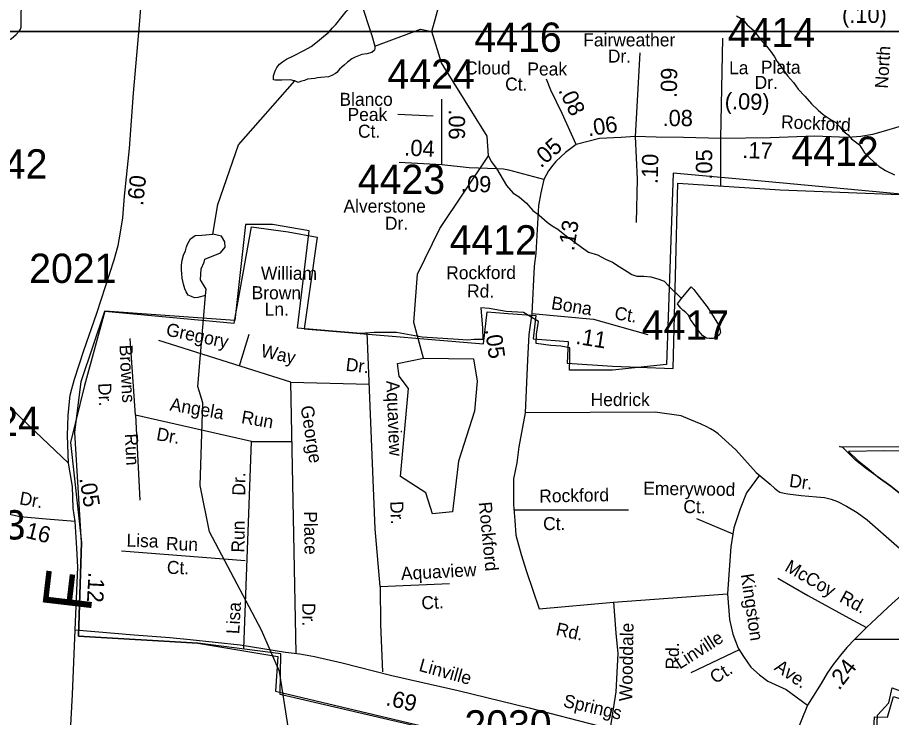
# Model space of a CAD drawing. Extents: x 1551653 to 1702041, y 811336 to 920032.
# Drawn here: x 1680347 to 1684747, y 871294 to 874820 of the extents above; entities that cross this region are included whole.
import ezdxf

# ---------------------------------------------------------------- set-up
doc = ezdxf.new("R2010")
doc.units = 0
for name, color, linetype in [('Old_Level_10', 7, 'Continuous'), ('Old_Level_11', 7, 'Continuous'), ('Old_Level_17', 7, 'Continuous'), ('Old_Level_22', 7, 'Continuous'), ('Old_Level_32', 7, 'Continuous'), ('Old_Level_35', 7, 'Continuous'), ('Old_Level_48', 7, 'Continuous'), ('Old_Level_49', 7, 'Continuous'), ('Old_Level_59', 7, 'Continuous'), ('Old_Level_60', 7, 'Continuous'), ('Old_Level_62', 7, 'Continuous'), ('Old_Level_63', 7, 'Continuous'), ('Old_Level_8', 7, 'Continuous')]:
    doc.layers.add(name, color=color, linetype=linetype)

msp = doc.modelspace()

# ---------------------------------------------------------------- linework, layer by layer
at = {"layer": 'Old_Level_11'}
msp.add_line((1682262.555, 874332.783), (1682440.381, 874325.52), dxfattribs=at)
at = {"layer": 'Old_Level_32'}
for p, q in [((1683887.079, 874211.258), (1683896.885, 874715.535)), ((1683480.534, 874642.05), (1683456.529, 874220.56)), ((1682483.93, 874078.562), (1682483.457, 874409.594)), ((1683887.049, 873971.113), (1683887.079, 874211.258)), ((1682483.93, 874078.562), (1682268.124, 874089.439))]:
    msp.add_line(p, q, dxfattribs=at)
for points in [[(1680604.94, 872575.755), (1680599.838, 872714.056), (1680602.64, 872816.155), (1680609.238, 872886.253), (1680612.538, 872917.654), (1680620.74, 872950.056), (1680633.841, 872997.956), (1680681.14, 873143.753), (1680746.34, 873331.554), (1680833.84, 873598.952), (1680853.44, 873672.052), (1680864.139, 873729.552), (1680877.538, 873811.051), (1680886.038, 873920.851), (1680911.937, 874160.952), (1680931.737, 874438.95), (1680962.039, 874782.952), (1680984.04, 875059.251), (1680997.137, 875283.152), (1681024.837, 875499.25)], [(1683158.943, 874180.611), (1683088.636, 874336.552), (1683031.234, 874454.951), (1683009.735, 874509.15)], [(1684795.693, 874272.556), (1684693.602, 874241.908), (1684650.213, 874231.691), (1684591.511, 874221.475), (1684527.53, 874216.651), (1684359.532, 874221.753), (1684137.203, 874213.812), (1683887.079, 874211.258)], [(1683456.529, 874220.56), (1683385.763, 874215.112), (1683276.889, 874211.48), (1683158.943, 874180.611)], [(1683887.079, 874211.258), (1683699.756, 874215.49), (1683561.315, 874218.056), (1683456.529, 874220.56)], [(1683456.529, 874220.56), (1683466.233, 874005.552), (1683460.833, 873787.653)], [(1683158.943, 874180.611), (1683106.321, 874140.662), (1683082.732, 874118.872), (1683057.328, 874095.265), (1683042.812, 874077.107), (1683020.649, 874048.302), (1682997.448, 874004.472)], [(1682997.448, 874004.472), (1682820.536, 874051.851), (1682793.334, 874056.651), (1682760.536, 874058.351), (1682620.835, 874063.453), (1682483.93, 874078.562)], [(1682997.448, 874004.472), (1682981.117, 873937.65), (1682970.23, 873874.094), (1682955.713, 873630.77), (1682948.455, 873567.214), (1682935.754, 873329.337)], [(1680604.94, 872575.755), (1680402.339, 872767.356), (1680241.341, 872920.656), (1680099.783, 873056.373), (1680066.84, 873087.956), (1679930.9, 873216.294), (1679834.341, 873307.453), (1679715.85, 873415.351)], [(1682935.754, 873329.337), (1682920.834, 873222.955), (1682914.286, 873096.464)], [(1682935.754, 873329.337), (1683246.042, 873300.283), (1683520.039, 873224.017)], [(1680638.117, 872281.803), (1680627.946, 872347.973), (1680624.238, 872457.557), (1680604.94, 872575.755)], [(1680638.117, 872281.803), (1680492.327, 872293.679), (1680360.439, 872305.356), (1680260.697, 872327.204), (1680196.278, 872335.688), (1679984.372, 872359.442), (1679819.933, 872371.318)], [(1680638.117, 871735.471), (1680651.679, 872051.053), (1680646.593, 872147.764), (1680638.117, 872281.803)], [(1684836.132, 871945.058), (1684729.531, 871849.756), (1684670.932, 871794.156), (1684620.732, 871748.257), (1684562.432, 871688.657), (1684521.832, 871647.158), (1684489.83, 871608.457), (1684453.433, 871561.558), (1684423.033, 871517.559), (1684392.731, 871465.958), (1684323.799, 871356.632), (1684231.79, 871128.839)], [(1681686.558, 867750.161), (1681711.666, 867824.992), (1681726.014, 867889.383), (1681718.839, 867960.733), (1681692.275, 868031.822), (1681648.737, 868135.863), (1681471.838, 868557.364), (1681360.229, 868805.971), (1681272.737, 869000.861), (1681197.072, 869186.841), (1681074.237, 869488.76), (1680977.639, 869711.361), (1680914.279, 869856.36), (1680808.44, 870140.859), (1680684.838, 870468.059), (1680630.438, 870634.26), (1680620.34, 870673.161), (1680615.438, 870705.159), (1680610.74, 870765.959), (1680605.54, 870862.56), (1680607.938, 870934.758), (1680610.957, 871161.084), (1680623.886, 871409.504), (1680638.117, 871735.471)], [(1680638.117, 871735.471), (1680934.785, 871710.021), (1681113.886, 871696.748), (1681216.603, 871686.651), (1681468.786, 871660.816), (1681696.736, 871623.257), (1681768.438, 871615.557), (1681842.336, 871600.957), (1681982.135, 871569.858), (1682231.337, 871506.358), (1682564.936, 871429.957), (1682922.333, 871343.556), (1683273.635, 871253.058), (1683533.133, 871197.257), (1683726.833, 871149.958), (1684188.207, 871041.598)]]:
    msp.add_lwpolyline(points, dxfattribs=at)
at = {"layer": 'Old_Level_35'}
for p, q in [((1681464.704, 873065.254), (1681514.274, 873225.096)), ((1680941.201, 872817.76), (1680914.422, 873203.658)), ((1681723.151, 872983.91), (1681059.029, 873192.938)), ((1681533.839, 873206.728), (1681533.839, 873206.728)), ((1682914.286, 873096.464), (1682903.574, 872828.48)), ((1681750.006, 871618.659), (1681723.151, 872983.91)), ((1681723.151, 872983.91), (1682118.072, 872972.932)), ((1681524.986, 872683.768), (1680941.201, 872817.76)), ((1680941.201, 872817.76), (1680962.624, 872388.985)), ((1681487.009, 871641.359), (1681524.986, 872683.768)), ((1681524.986, 872683.768), (1681729.055, 872683.768)), ((1682850.016, 872340.748), (1683423.089, 872340.748)), ((1683764.591, 872296.449), (1683948.307, 872219.567)), ((1681492.851, 872083.483), (1680871.576, 872131.72)), ((1682172.145, 871954.474), (1682522.533, 871968.64)), ((1683346.828, 871875.014), (1683921.18, 871917.332)), ((1684562.432, 871688.657), (1685056.132, 871689.458)), ((1683980.225, 871635.203), (1683736.546, 871519.693))]:
    msp.add_line(p, q, dxfattribs=at)
for points in [[(1679876.342, 874792.25), (1679884.042, 874734.35), (1679888.34, 874721.151), (1679897.841, 874701.85), (1679935.341, 874643.651), (1679979.639, 874578.153), (1679997.241, 874553.153), (1679999.14, 874551.752), (1680001.739, 874550.453), (1680005.942, 874549.052), (1680010.541, 874548.95), (1680014.541, 874549.15), (1680056.64, 874570.951), (1680243.54, 874671.85), (1680315.239, 874713.051), (1680341.64, 874734.55), (1680356.738, 874752.25), (1680362.841, 874762.352), (1680366.039, 874770.849), (1680366.44, 874839.051), (1680379.083, 875101.446)], [(1682172.145, 871954.474), (1682148.177, 872243.941), (1682107.301, 873233.753)], [(1682903.574, 872828.48), (1682871.439, 872656.969), (1682860.728, 872576.574), (1682844.66, 872496.179), (1682844.66, 872442.582), (1682844.66, 872367.546), (1682850.016, 872287.151), (1682855.372, 872212.115), (1682882.151, 872115.641), (1682908.93, 872029.886), (1682973.2, 871842.297), (1683346.828, 871875.014)], [(1684066.134, 872528.656), (1683963.033, 872643.354), (1683928.634, 872675.256), (1683873.434, 872723.954), (1683856.334, 872736.054), (1683835.534, 872748.353), (1683817.033, 872758.554), (1683787.834, 872772.655), (1683731.833, 872795.056), (1683688.132, 872813.353), (1683557.372, 872832.62), (1682903.574, 872828.48)], [(1684066.134, 872528.656), (1684135.832, 872470.057), (1684157.433, 872449.955), (1684174.831, 872436.156), (1684185.231, 872429.657), (1684206.731, 872424.355), (1684225.431, 872421.655), (1684291.232, 872413.056), (1684369.23, 872406.556), (1684409.23, 872402.157), (1684429.43, 872398.157), (1684443.131, 872393.955), (1684475.431, 872382.055), (1684520.933, 872359.555), (1684573.433, 872326.957), (1684624.23, 872290.756), (1684922.53, 872028.657)], [(1684082.413, 872514.969), (1684017.585, 872426.503), (1683985.45, 872346.108), (1683953.315, 872249.633), (1683937.248, 872153.159), (1683931.892, 872062.044), (1683921.18, 871917.332)], [(1684174.431, 871995.658), (1684325.933, 871908.555), (1684533.032, 871794.956), (1684620.732, 871748.257)], [(1682172.145, 871954.474), (1682174.002, 871762.698), (1682184.203, 871524.5)], [(1683921.18, 871917.332), (1683931.892, 871788.7), (1683947.959, 871713.665), (1683974.738, 871643.989), (1684001.518, 871601.111), (1684039.008, 871547.514), (1684081.855, 871509.996), (1684124.701, 871477.838), (1684215.75, 871434.961), (1684323.799, 871356.632)], [(1683346.828, 871875.014), (1683358.819, 871719.024), (1683369.531, 871617.19), (1683364.175, 871520.716), (1683358.819, 871424.242), (1683330.618, 871240.805)]]:
    msp.add_lwpolyline(points, dxfattribs=at)
at = {"layer": 'Old_Level_48'}
for points in [[(1684829.857, 873927.186), (1684129.364, 873992.908), (1683647.776, 874036.724), (1683614.94, 873072.794)], [(1683614.94, 873072.794), (1683342.382, 873043.054), (1683237.031, 873044.058), (1683126.188, 873043.313), (1683126.9, 873099.002), (1683127.543, 873157.076), (1683082.182, 873164.544), (1683032.192, 873167.903), (1682957.435, 873178.517), (1682960.017, 873224.717), (1682969.961, 873289.415), (1682895.203, 873333.63), (1682807.929, 873339.119), (1682721.619, 873354.529), (1682679.566, 873357.318), (1682687.45, 873256.149), (1682690.355, 873198.381), (1682646.021, 873197.925), (1682614.145, 873194.37), (1682565.234, 873198.256), (1682383.522, 873210.621), (1682255.337, 873232.983), (1682143.451, 873232.983), (1682074.869, 873229.257), (1681933.108, 873240.455), (1681757.635, 873256.149), (1681815.507, 873746.517), (1681630.316, 873777.406), (1681495.281, 873777.406), (1681441.267, 873294.761), (1680787.445, 873341.831), (1680685.298, 872966.883), (1680614.218, 872678.805), (1680669.767, 872175.545), (1680655.15, 871704.469), (1681254.498, 871669.358), (1681657.962, 871602.061), (1681646.267, 871426.506)], [(1684785.453, 872425.303), (1684742.474, 872459.082), (1684680.125, 872505.04), (1684620.27, 872547.091), (1684565.112, 872590.864), (1684502.444, 872654.359), (1684484.104, 872658.614), (1685092.542, 872656.552)], [(1681646.267, 871426.506), (1682572.375, 871207.553), (1682520.454, 871020.489), (1683117.555, 870864.601), (1683165.475, 871055.944), (1683295.465, 871025.419), (1683546.847, 870943.738), (1683641.761, 870920.969), (1683710.281, 870906.999), (1683909.318, 870867.564), (1683813.307, 870693.125), (1683714.656, 870490.472), (1682291.998, 870771.069), (1682252.997, 870226.974), (1682234.883, 870002.027), (1682956.597, 869981.242), (1683226.591, 869965.653), (1683236.974, 869648.683), (1683403.124, 869700.645), (1683403.124, 869446.03), (1683340.819, 869149.844)], [(1684354, 870862.066), (1684498.293, 870858.798), (1684561.626, 871042.425), (1684655.644, 871071.178), (1684666.126, 871099.644), (1684670.975, 871202.37), (1684676.538, 871306.429), (1684732.84, 871368.365), (1684750.389, 871443.618), (1685060.448, 871327.34), (1685226.908, 871186.227), (1685264.156, 870875.136), (1684688.079, 870885.354), (1684652.37, 870715.592), (1684527.674, 870692.163), (1684518.463, 870393.937), (1684304.211, 870393.937), (1684357.774, 870626.243), (1684354, 870862.066)]]:
    msp.add_lwpolyline(points, dxfattribs=at)
at = {"layer": 'Old_Level_49'}
for points in [[(1683647.945, 873051.808), (1683670.376, 873986.235), (1684186.282, 873952.561), (1684829.857, 873927.186)], [(1681670.048, 871410.59), (1681673.287, 871614.887), (1681254.498, 871669.358), (1680655.15, 871704.469), (1680669.767, 872175.545), (1680635.981, 872729.585), (1680668.705, 872987.496), (1680787.445, 873341.831), (1681438.395, 873281.25), (1681525.743, 873766.421), (1681709.174, 873740.195), (1681855.482, 873713.97), (1681789.971, 873252.84), (1681933.108, 873240.455), (1682693.548, 873175.919), (1682711.048, 873337.361), (1682753.102, 873334.572), (1682817.77, 873328.567), (1682956.144, 873319.125), (1682943.565, 873201.098), (1683119.676, 873188.508), (1683113.387, 873078.35), (1683342.322, 873063.504), (1683647.945, 873051.808)], [(1685075.638, 872634.605), (1684710.034, 872636.823), (1684530.556, 872634.605), (1684577.598, 872588.696), (1684632.756, 872544.923), (1684680.125, 872505.04), (1684742.474, 872459.082), (1684785.453, 872425.303)], [(1683365.085, 869148.169), (1683403.124, 869446.03), (1683447.751, 869702.78), (1683355.9, 869699.715), (1683250.272, 869672.138), (1683235.662, 869931.923), (1682964.778, 869957.568), (1682269.266, 870001.53), (1682283.909, 870232.332), (1682283.73, 870740.938), (1683730.992, 870497.359), (1683813.307, 870693.125), (1683904.838, 870851.853), (1683710.281, 870906.999), (1683641.761, 870920.969), (1683546.847, 870943.738), (1683292.033, 871004.089), (1683165.995, 871036.712), (1683117.555, 870864.601), (1682540.152, 870995.39), (1682583.786, 871196.565), (1681670.048, 871410.59)], [(1684343.54, 870838.051), (1684494.013, 870841.27), (1684557.475, 871028.279), (1684652.667, 871051.214), (1684650.955, 871097.847), (1684655.804, 871200.573), (1684661.481, 871298.206), (1684726.706, 871296.442), (1684756.674, 871400.531), (1685047.538, 871301.735), (1685230.871, 871155.303), (1685250.263, 870851.855), (1684684.398, 870841.27), (1684648.222, 870699.927), (1684512.264, 870674.291), (1684492.56, 870372.577), (1684307.341, 870374.548), (1684342.809, 870617.104), (1684343.54, 870838.051)]]:
    msp.add_lwpolyline(points, dxfattribs=at)
at = {"layer": 'Old_Level_59'}
for points in [[(1682433.685, 874750.035), (1682476.643, 874910.078), (1682621.615, 875156.551), (1682647.656, 875257.846), (1682667.239, 875348.172), (1682591.677, 875943.233), (1682617.616, 876374.458), (1682713.683, 876815.627), (1682763.408, 877033.803), (1682818.086, 877768.874), (1683013.138, 878494.192), (1683096.275, 878899.397), (1683046.688, 879037.777), (1682980.661, 879180.288), (1682832.613, 879347.405), (1682759.615, 879565.581), (1682755.616, 879923.499), (1682700.662, 880226.566)], [(1682145.894, 874675.499), (1682375.655, 874761.108), (1682433.685, 874750.035)], [(1682391.235, 873105.02), (1682342.641, 873284.63), (1682361.609, 873527.104), (1682472.644, 873757.89), (1682718.604, 874123.806), (1682711.633, 874222.436), (1682481.667, 874591.53), (1682433.685, 874750.035)], [(1682352.689, 870290.665), (1682205.667, 870635.05), (1681777.62, 871090.163), (1681719.591, 871183.256), (1681665.662, 871525.796), (1681575.644, 871734.436), (1681314.613, 872228.817), (1681266.631, 872462.884), (1681279.651, 872879.55), (1681255.66, 872961.981), (1681293.391, 873419.81), (1681297.731, 873451.958), (1681268.218, 873498.875), (1681271.69, 873554.48), (1681287.648, 873588.415), (1681290.787, 873602.267), (1681369.78, 873634.413), (1681392.35, 873663.085), (1681390.613, 873690.019), (1681374.988, 873718.69), (1681330.607, 873728.671), (1681356.648, 873879.076), (1681460.61, 874178.965), (1681743.889, 874501.717)]]:
    msp.add_lwpolyline(points, dxfattribs=at)
at = {"layer": 'Old_Level_60'}
msp.add_lwpolyline([(1682391.235, 873105.02), (1682642.672, 873100.444), (1682660.958, 872988.341), (1682647.244, 872837.343), (1682567.241, 872585.68), (1682537.526, 872329.442), (1682436.951, 872320.29), (1682402.664, 872425.531), (1682274.661, 872507.893), (1682315.805, 872951.735), (1682267.803, 873013.506), (1682260.946, 873077.566), (1682391.235, 873105.02)], dxfattribs=at)
at = {"layer": 'Old_Level_62'}
for points in [[(1681643.926, 874504.793), (1681635.929, 874506.843), (1681636.134, 874526.836), (1681644.337, 874550.827), (1681652.539, 874568.769), (1681666.79, 874584.558), (1681680.836, 874596.451), (1681701.033, 874610.189), (1681733.227, 874625.876), (1681791.461, 874655.198), (1681825.808, 874674.883), (1681858.001, 874698.567), (1681888.348, 874724.198), (1681914.493, 874746.036), (1681932.742, 874767.772), (1681949.044, 874785.611), (1681981.34, 874825.289), (1682001.742, 874851.023), (1682017.839, 874866.915), (1682031.987, 874880.756), (1682052.288, 874894.597), (1682074.228, 874902.286), (1682130.515, 874729.632)], [(1683966.244, 874828.057), (1683998.027, 874809.705), (1684019.762, 874783.458), (1684053.493, 874755.059), (1684085.071, 874710.767), (1684116.649, 874676.421), (1684138.385, 874650.175), (1684158.07, 874621.877), (1684169.963, 874599.834), (1684191.596, 874571.537), (1684223.174, 874527.246), (1684252.804, 874492.9), (1684276.385, 874458.553), (1684310.014, 874424.207), (1684343.642, 874385.862), (1684377.271, 874353.464), (1684403.005, 874331.114), (1684442.785, 874304.764), (1684464.725, 874292.461), (1684486.461, 874270.316), (1684502.352, 874250.118), (1684528.086, 874229.818), (1684545.823, 874209.62), (1684585.604, 874179.17), (1684611.03, 874138.877), (1684640.763, 874108.632), (1684684.439, 874070.082), (1684716.222, 874049.68), (1684761.948, 874027.226)], [(1682130.515, 874729.632), (1682145.894, 874675.499), (1682145.791, 874665.451), (1682143.638, 874655.506), (1682131.54, 874643.613), (1682105.499, 874637.974), (1682081.405, 874634.181), (1682063.36, 874626.389), (1682047.264, 874620.442), (1682031.167, 874612.65), (1682009.022, 874594.913), (1681992.72, 874581.072), (1681980.622, 874569.282), (1681968.626, 874559.337), (1681954.375, 874543.445), (1681948.429, 874537.498), (1681930.282, 874527.758), (1681912.135, 874521.915), (1681874.097, 874518.326), (1681858.103, 874516.481), (1681844.057, 874512.585), (1681807.968, 874508.996), (1681791.871, 874503.152), (1681771.879, 874497.411), (1681759.781, 874493.515), (1681743.889, 874501.717), (1681733.842, 874503.767), (1681721.846, 874506.023), (1681677.863, 874504.383), (1681663.919, 874504.588), (1681651.923, 874504.69), (1681643.926, 874504.793)], [(1682718.604, 874123.806), (1682732.418, 874095.781), (1682758.809, 874060.373), (1682808.622, 873974.118), (1682842.251, 873935.773), (1682871.983, 873917.421), (1682909.815, 873885.023), (1682941.393, 873848.626), (1682973.177, 873824.327), (1683012.752, 873789.879), (1683038.486, 873771.629), (1683066.373, 873753.277), (1683110.049, 873718.725), (1683147.778, 873692.376), (1683185.508, 873663.977), (1683221.187, 873637.627), (1683267.016, 873625.119), (1683306.899, 873602.666), (1683342.783, 873588.312), (1683376.514, 873565.859), (1683416.294, 873541.458), (1683440.08, 873525.156), (1683464.071, 873516.852), (1683500.058, 873516.544), (1683536.045, 873514.186), (1683575.927, 873501.678), (1683601.764, 873491.425), (1683627.498, 873465.179), (1683688.911, 873404.483)], [(1681293.391, 873419.81), (1681255.968, 873410.532), (1681238.026, 873408.687), (1681224.082, 873414.838), (1681206.14, 873421.092), (1681196.298, 873439.137), (1681190.454, 873453.183), (1681182.764, 873477.379), (1681177.023, 873507.419), (1681175.28, 873531.41), (1681173.537, 873549.455), (1681173.742, 873573.446), (1681175.998, 873597.437), (1681182.252, 873623.376), (1681192.504, 873645.317), (1681198.773, 873664.823), (1681204.849, 873681.331), (1681218.738, 873704.789), (1681242.176, 873722.166), (1681275.162, 873723.903), (1681330.607, 873728.671)], [(1683688.911, 873404.483), (1683737.508, 873463.948), (1683751.452, 873449.8), (1683767.138, 873429.602), (1683818.504, 873363.063), (1683840.137, 873328.819), (1683867.716, 873286.476), (1683877.559, 873270.379), (1683883.3, 873252.335), (1683885.146, 873234.29), (1683878.994, 873220.346), (1683860.95, 873208.556), (1683846.801, 873202.712), (1683828.756, 873202.917), (1683814.813, 873204.968), (1683794.923, 873219.219), (1683779.134, 873239.416), (1683735.765, 873299.907), (1683724.077, 873320.104), (1683712.184, 873334.15), (1683696.293, 873346.351), (1683686.45, 873356.501), (1683672.507, 873372.598), (1683668.713, 873378.749), (1683688.911, 873404.483)]]:
    msp.add_lwpolyline(points, dxfattribs=at)
at = {"layer": 'Old_Level_63'}
for points in [[(1633724.041, 918191.523), (1696240.113, 918191.523), (1696240.113, 874749.337), (1633724.041, 874749.337), (1633724.041, 918191.523)], [(1631612.821, 874749.337), (1694128.892, 874749.337), (1694128.892, 831307.151), (1631612.821, 831307.151), (1631612.821, 874749.337)]]:
    msp.add_lwpolyline(points, dxfattribs=at)

# ---------------------------------------------------------------- texts
at = {"layer": 'Old_Level_10'}
for s, height, rotation, p in [('William', 65.6167, 359.699539, (1681572.322, 873500.048)), ('Brown', 65.6167, 359.639394, (1681525.836, 873401.529)), ('Ln.', 65.6167, 359.936064, (1681591.379, 873318.631)), ('Gregory', 65.6167, 348.103164, (1681091.436, 873218.959)), ('Way', 65.6167, 347.462711, (1681567.777, 873112.261)), ('Browns', 65.6167, 272.860372, (1680860.595, 873170.458)), ('Dr.', 65.6167, 353.152481, (1681997.201, 873041.508)), ('Dr.', 65.6167, 272.860372, (1680753.224, 872977.777)), ('Aquaview', 65.6167, 272.364781, (1682203.795, 872990.024)), ('Hedrick', 65.6167, 0.011758, (1683232.294, 872863.049)), ('Angela', 65.6167, 350.304528, (1681110.888, 872841.307)), ('Run', 65.6167, 350.304528, (1681470.598, 872777.173)), ('George', 65.6167, 278.966267, (1681771.976, 872860.575)), ('Dr.', 65.6167, 350.304528, (1681043.425, 872691.693)), ('Run', 65.6167, 272.860372, (1680887.714, 872723.16)), ('Dr.', 65.6167, 89.226311, (1681493.545, 872411.524)), ('Dr.', 65.6167, 352.554547, (1684229.179, 872456.498)), ('Emerywood', 65.6167, 359.207144, (1683496.843, 872416.655)), ('Rockford', 65.6167, 1.158353, (1682974.437, 872376.611)), ('Ct.', 65.6167, 359.658672, (1683698.631, 872323.97)), ('Dr.', 65.6167, 272.364781, (1682223.224, 872382.97)), ('Rockford', 65.6167, 275.727311, (1682668.558, 872377.768)), ('Place', 65.6167, 270.854511, (1681789.148, 872332.95)), ('Ct.', 65.6166, 0.011756, (1682993.01, 872238.207)), ('Run', 65.6167, 89.226311, (1681489.624, 872124.697)), ('Lisa', 65.6167, 358.151125, (1680895.41, 872155.237)), ('Run', 65.6167, 358.151125, (1681094.076, 872138.256)), ('Ct.', 65.6167, 358.151125, (1681098.511, 872018.313)), ('McCoy', 65.6167, 330.104222, (1684204.445, 872035.813)), ('Aquaview', 65.6167, 3.09315, (1682279.254, 871986.515)), ('Kingston', 65.6167, 278.545231, (1683987.181, 872014.477)), ('Ct.', 65.6167, 3.09315, (1682382.139, 871838.409)), ('Rd.', 65.6167, 331.254194, (1684479.631, 871880.744)), ('Lisa', 65.6167, 86.568725, (1681463.202, 871713.165)), ('Dr.', 65.6167, 270.854511, (1681780.289, 871871.25)), ('Rd.', 65.6167, 347.679086, (1683053.494, 871709.985)), ('Wooddale', 65.6167, 88.947072, (1683441.363, 871376.103)), ('Linville', 65.6167, 32.532708, (1683680.669, 871535.371)), ('Rd.', 65.6167, 88.947072, (1683675.174, 871535.352)), ('Ct.', 65.6167, 32.532708, (1683858.902, 871461.529)), ('Ave.', 65.6167, 325.291019, (1684152.507, 871537.103))]:
    msp.add_text(s, height=height, rotation=rotation, dxfattribs=at).set_placement(p)
at = {"layer": 'Old_Level_11'}
for s, height, p in [('Fairweather', 65.61666, (1683194.935, 874674.797)), ('Dr.', 65.6167, (1683318.845, 874593.232)), ('Cloud', 65.6167, (1682599.843, 874533.484)), ('Peak', 65.6167, (1682913.865, 874528.222)), ('La', 65.6167, (1683929.144, 874534.437)), ('Plata', 65.6167, (1684089.077, 874537.068)), ('Ct.', 65.6167, (1682801.883, 874451.918)), ('Dr.', 65.6167, (1684057.524, 874460.764)), ('Blanco', 65.6167, (1681967.992, 874375.324)), ('Peak', 65.6167, (1682008.592, 874299.02)), ('Ct.', 65.6167, (1682061.172, 874214.823)), ('Alverstone', 65.6167, (1681988.142, 873837.815)), ('Dr.', 65.6167, (1682196.625, 873750.987))]:
    msp.add_text(s, height=height, dxfattribs=at).set_placement(p)
for s, rotation, p in [('North', 86.620025, (1684728.481, 874461.048)), ('Rockford', 357.362956, (1684189.602, 874263.007)), ('Rockford', 0.297083, (1682505.538, 873501.568)), ('Rd.', 359.545925, (1682610.078, 873410.447)), ('Bona', 350.844567, (1683030.833, 873351.983)), ('Ct.', 350.844567, (1683349.117, 873300.656)), ('Dr.', 350.035197, (1680353.912, 872368.616)), ('Linville', 344.439892, (1682363.658, 871529.929)), ('Springs', 347.100567, (1683090.53, 871349.023))]:
    msp.add_text(s, height=65.6167, rotation=rotation, dxfattribs=at).set_placement(p)
at = {"layer": 'Old_Level_17'}
for s, rotation, p in [('(.10)', 359.816997, (1684497.579, 874793.562)), ('.09', 88.788969, (1683665.783, 874413.963)), ('.08', 295.8648, (1683068.372, 874453.7)), ('(.09)', 358.201556, (1683906.37, 874359.651)), ('.06', 270.081772, (1682517.864, 874357.582)), ('.06', 8.969856, (1683221.688, 874221.482)), ('.08', 359.761281, (1683594.28, 874273.242)), ('.04', 357.114689, (1682292.957, 874125.446)), ('.05', 41.658442, (1682982.016, 874059.287)), ('.17', 357.953633, (1683994.657, 874112.668)), ('.05', 89.832025, (1683843.919, 874003.796)), ('.10', 88.580319, (1683569.931, 873980.639)), ('.60', 83.843503, (1680979.366, 873869.69)), ('.09', 357.908567, (1682578.086, 873944.137)), ('.13', 80.556194, (1683148.144, 873641.706)), ('.05', 278.012483, (1682700.699, 873248.161)), ('.11', 350.844567, (1683154.028, 873177.011)), ('.05', 279.278017, (1680658.637, 872499.181)), ('.16', 345.885986, (1680354.533, 872207.975)), ('.12', 266.9912, (1680705.225, 872028.083)), ('.24', 52.185836, (1684483.023, 871427.819)), ('.69', 347.100567, (1682197.502, 871357.107))]:
    msp.add_text(s, height=82.0208, rotation=rotation, dxfattribs=at).set_placement(p)
at = {"layer": 'Old_Level_22'}
msp.add_text('F', height=246.062, rotation=83.306675, dxfattribs=at).set_placement((1680715.588, 871818.768))
at = {"layer": 'Old_Level_8'}
for s, p in [('4414', (1683922.952, 874670.896)), ('4416', (1682647.157, 874647.225)), ('4424', (1682209.777, 874462.271)), ('4412', (1684242.898, 874073.018)), ('4542', (1680058.989, 874008.982)), ('4423', (1682060.454, 873931.396)), ('4412', (1682522.751, 873626.324)), ('2021', (1680406.235, 873483.082)), ('4417', (1683489.62, 873197.213)), ('2024', (1680021.095, 872712.637)), ('2173', (1679948.284, 872190.932)), ('2030', (1682597.008, 871183.202))]:
    msp.add_text(s, height=147.6375, dxfattribs=at).set_placement(p)

doc.saveas('drawing.dxf')
